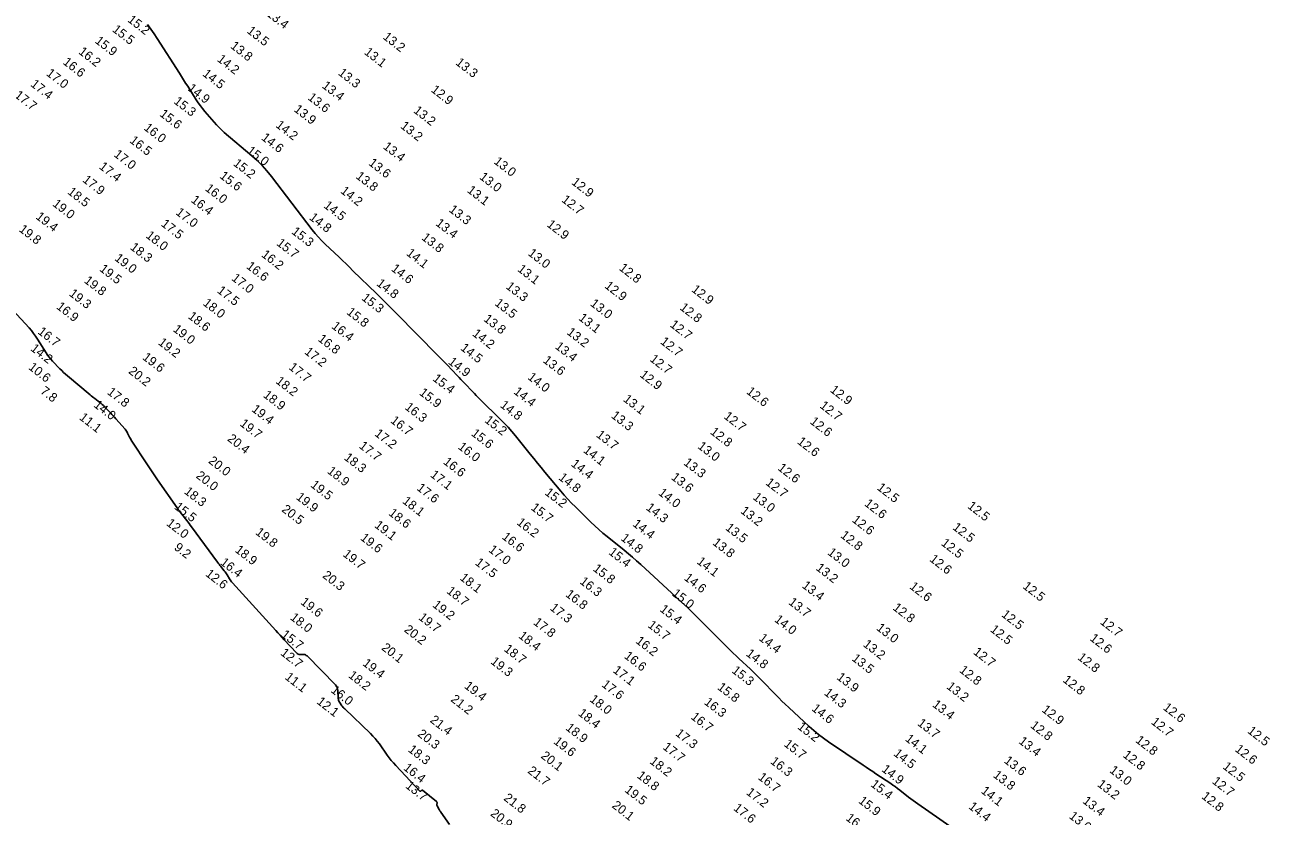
# Model space of a CAD drawing. Extents: x 988130 to 1132882, y 654656 to 841453.
# Drawn here: x 1029017 to 1029706, y 821097 to 821535 of the extents above; entities that cross this region are included whole.
import ezdxf

# ---------------------------------------------------------------- set-up
doc = ezdxf.new("R2010")
doc.units = 0
doc.layers.add('V-TOPO-MAJR', color=7, linetype='Continuous')
doc.layers.add('V-TOPO-SOUN', color=7, linetype='Continuous')

msp = doc.modelspace()

# ---------------------------------------------------------------- linework, layer by layer
at = {"layer": 'V-TOPO-MAJR'}
for points in [[(1029536.98, 821085.43), (1029510.8, 821103.7), (1029509.53, 821104.6), (1029508.27, 821105.52), (1029507.02, 821106.45), (1029505.79, 821107.41), (1029500.89, 821111.27), (1029499.66, 821112.22), (1029498.41, 821113.15), (1029497.13, 821114.05), (1029495.85, 821114.92), (1029487.72, 821120.33), (1029485.93, 821121.52), (1029484.14, 821122.71), (1029482.36, 821123.9), (1029480.57, 821125.09), (1029461.41, 821137.93), (1029458.61, 821139.9), (1029455.89, 821141.97), (1029453.26, 821144.14), (1029450.71, 821146.43), (1029439.41, 821156.99), (1029437.55, 821158.74), (1029435.72, 821160.51), (1029433.91, 821162.31), (1029432.13, 821164.12), (1029424.5, 821171.95), (1029422.97, 821173.51), (1029421.42, 821175.04), (1029419.86, 821176.56), (1029418.27, 821178.06), (1029411.9, 821184.02), (1029410.32, 821185.52), (1029408.74, 821187.03), (1029407.18, 821188.55), (1029405.63, 821190.09), (1029389.92, 821205.81), (1029386.77, 821208.93), (1029383.58, 821212.01), (1029380.37, 821215.06), (1029377.12, 821218.07), (1029357.53, 821236.05), (1029355.29, 821238.07), (1029353.02, 821240.06), (1029350.72, 821242.01), (1029348.39, 821243.93), (1029338.98, 821251.54), (1029336.67, 821253.46), (1029334.41, 821255.42), (1029332.19, 821257.44), (1029330.01, 821259.51), (1029321.4, 821267.89), (1029319.28, 821270.02), (1029317.22, 821272.19), (1029315.21, 821274.42), (1029313.26, 821276.7), (1029304.58, 821287.15), (1029302.52, 821289.63), (1029300.48, 821292.11), (1029298.44, 821294.61), (1029296.42, 821297.11), (1029288.19, 821307.31), (1029286.21, 821309.69), (1029284.16, 821312.02), (1029282.04, 821314.28), (1029279.86, 821316.48), (1029268.75, 821327.36), (1029267.66, 821328.44), (1029266.57, 821329.53), (1029265.5, 821330.63), (1029264.44, 821331.74), (1029260.22, 821336.2), (1029259.16, 821337.32), (1029258.1, 821338.43), (1029257.04, 821339.54), (1029255.98, 821340.65), (1029250.41, 821346.46), (1029249.12, 821347.79), (1029247.83, 821349.12), (1029246.54, 821350.44), (1029245.24, 821351.76), (1029222.36, 821374.89), (1029219.61, 821377.67), (1029216.84, 821380.43), (1029214.07, 821383.18), (1029211.28, 821385.93), (1029198.34, 821398.61), (1029196.43, 821400.48), (1029194.52, 821402.33), (1029192.59, 821404.18), (1029190.66, 821406.02), (1029182.9, 821413.35), (1029181, 821415.22), (1029179.18, 821417.16), (1029177.44, 821419.17), (1029175.78, 821421.26), (1029153.23, 821450.71), (1029150.73, 821453.8), (1029148.07, 821456.75), (1029145.27, 821459.55), (1029142.31, 821462.21), (1029127.11, 821475.14), (1029125.63, 821476.46), (1029124.2, 821477.82), (1029122.83, 821479.25), (1029121.51, 821480.73), (1029116.35, 821486.75), (1029115.09, 821488.28), (1029113.89, 821489.85), (1029112.74, 821491.46), (1029111.65, 821493.11), (1029106.9, 821500.61), (1029105.75, 821502.41), (1029104.61, 821504.22), (1029103.46, 821506.02), (1029102.31, 821507.83), (1029090.07, 821526.97), (1029088.32, 821529.63), (1029086.48, 821532.24), (1029084.57, 821534.79)], [(1029003.36, 821384.23), (1029019.07, 821366.97), (1029020.36, 821365.48), (1029021.57, 821363.94), (1029022.72, 821362.35), (1029023.79, 821360.7), (1029028.48, 821353.12), (1029029.28, 821351.9), (1029030.14, 821350.74), (1029031.06, 821349.62), (1029032.05, 821348.56), (1029036.12, 821344.39), (1029037.15, 821343.36), (1029038.2, 821342.36), (1029039.28, 821341.38), (1029040.39, 821340.44), (1029052.86, 821330), (1029053.53, 821329.44), (1029054.2, 821328.89), (1029054.88, 821328.35), (1029055.55, 821327.81), (1029058.28, 821325.65), (1029058.95, 821325.09), (1029059.6, 821324.52), (1029060.23, 821323.93), (1029060.84, 821323.31), (1029064.13, 821319.88), (1029064.88, 821319.09), (1029065.61, 821318.3), (1029066.34, 821317.5), (1029067.07, 821316.7), (1029072.25, 821310.87), (1029072.65, 821310.38), (1029073.02, 821309.87), (1029073.35, 821309.33), (1029073.65, 821308.77), (1029074.75, 821306.46), (1029075.04, 821305.89), (1029075.34, 821305.33), (1029075.67, 821304.78), (1029076.01, 821304.24), (1029084.18, 821291.81), (1029085.67, 821289.57), (1029087.17, 821287.34), (1029088.69, 821285.11), (1029090.23, 821282.9), (1029101.05, 821267.43), (1029101.68, 821266.54), (1029102.33, 821265.66), (1029102.98, 821264.78), (1029103.64, 821263.91), (1029106.32, 821260.45), (1029106.99, 821259.58), (1029107.65, 821258.71), (1029108.3, 821257.84), (1029108.95, 821256.96), (1029123.35, 821237.36), (1029123.79, 821236.76), (1029124.24, 821236.17), (1029124.7, 821235.58), (1029125.16, 821235), (1029127.12, 821232.55), (1029127.52, 821232.02), (1029127.91, 821231.48), (1029128.28, 821230.93), (1029128.63, 821230.37), (1029130, 821228.09), (1029130.36, 821227.53), (1029130.74, 821226.99), (1029131.15, 821226.47), (1029131.58, 821225.97), (1029155.67, 821199.46), (1029156.82, 821198.19), (1029157.98, 821196.94), (1029159.14, 821195.68), (1029160.31, 821194.44), (1029167.17, 821187.15), (1029167.26, 821187.06), (1029167.35, 821186.98), (1029167.44, 821186.9), (1029167.53, 821186.82), (1029167.92, 821186.51), (1029168.02, 821186.44), (1029168.13, 821186.39), (1029168.24, 821186.36), (1029168.36, 821186.34), (1029171.17, 821186.24), (1029171.66, 821186.18), (1029172.11, 821186.03), (1029172.52, 821185.79), (1029172.9, 821185.47), (1029188.6, 821169.43), (1029189.17, 821168.75), (1029189.58, 821168), (1029189.84, 821167.19), (1029189.96, 821166.32), (1029190.16, 821162.05), (1029190.23, 821161.48), (1029190.37, 821160.92), (1029190.59, 821160.4), (1029190.89, 821159.9), (1029192.24, 821157.95), (1029192.59, 821157.47), (1029192.96, 821157.01), (1029193.35, 821156.57), (1029193.76, 821156.16), (1029208.03, 821142.48), (1029209.35, 821141.14), (1029210.61, 821139.76), (1029211.8, 821138.31), (1029212.92, 821136.8), (1029217.27, 821130.66), (1029218.39, 821129.15), (1029219.55, 821127.68), (1029220.77, 821126.25), (1029222.04, 821124.86), (1029235.41, 821110.74), (1029235.53, 821110.65), (1029235.64, 821110.62), (1029235.76, 821110.64), (1029235.87, 821110.72), (1029236.35, 821111.15), (1029236.47, 821111.24), (1029236.59, 821111.27), (1029236.71, 821111.24), (1029236.83, 821111.17), (1029244.57, 821104.89), (1029244.71, 821104.74), (1029244.8, 821104.58), (1029244.84, 821104.4), (1029244.84, 821104.2), (1029244.72, 821103.36), (1029244.7, 821103.15), (1029244.72, 821102.95), (1029244.78, 821102.75), (1029244.86, 821102.57), (1029245.97, 821100.58), (1029246.2, 821100.19), (1029246.43, 821099.8), (1029246.68, 821099.42), (1029246.93, 821099.05), (1029251.81, 821092.18)]]:
    msp.add_lwpolyline(points, dxfattribs=at)

# ---------------------------------------------------------------- texts
at = {"layer": 'V-TOPO-SOUN'}
for s, p in [('15.2 ', (1029073.24, 821536.74)), ('13.4 ', (1029150.09, 821540.01)), ('15.5 ', (1029064.78, 821531.32)), ('13.5 ', (1029139.27, 821530.56)), ('15.9 ', (1029055.2, 821525.03)), ('13.2 ', (1029214.52, 821527.24)), ('16.2 ', (1029046.1, 821519.03)), ('13.8 ', (1029130.15, 821522.18)), ('13.1 ', (1029204.19, 821518.78)), ('16.6 ', (1029037.45, 821513.29)), ('14.2 ', (1029122.8, 821514.89)), ('13.3 ', (1029254.73, 821513.02)), ('17.0 ', (1029028.21, 821507.04)), ('14.5 ', (1029114.73, 821506.81)), ('13.3 ', (1029189.77, 821507.32)), ('17.7 ', (1029010.74, 821494.91)), ('17.4 ', (1029019.57, 821501.06)), ('14.9 ', (1029106.51, 821498.73)), ('13.4 ', (1029180.83, 821500.2)), ('12.9 ', (1029241.15, 821497.98)), ('15.3 ', (1029098.8, 821491.58)), ('13.6 ', (1029172.93, 821493.67)), ('15.6 ', (1029090.96, 821484.58)), ('13.9 ', (1029165.27, 821487.13)), ('13.2 ', (1029231.45, 821486.46)), ('16.0 ', (1029082.25, 821476.93)), ('14.2 ', (1029155.18, 821478.42)), ('13.2 ', (1029224.23, 821477.91)), ('16.5 ', (1029074.37, 821469.92)), ('14.6 ', (1029147.25, 821471.47)), ('17.0 ', (1029065.61, 821462.22)), ('15.0 ', (1029139.19, 821464.22)), ('13.4 ', (1029214.62, 821466.54)), ('17.4 ', (1029057.46, 821455.46)), ('15.2 ', (1029131.69, 821457.22)), ('13.6 ', (1029206.59, 821457.45)), ('13.0 ', (1029275.88, 821458.3)), ('17.9 ', (1029048.33, 821448.15)), ('15.6 ', (1029124.17, 821450.3)), ('13.8 ', (1029199.53, 821450.11)), ('13.0 ', (1029267.93, 821449.76)), ('12.9 ', (1029318.84, 821446.86)), ('18.5 ', (1029040.03, 821441.5)), ('16.0 ', (1029116.13, 821443.35)), ('14.2 ', (1029191.04, 821442.02)), ('13.1 ', (1029261.13, 821442.37)), ('19.0 ', (1029031.72, 821434.86)), ('16.4 ', (1029108.34, 821436.96)), ('14.5 ', (1029181.74, 821433.91)), ('12.7 ', (1029313.38, 821437.13)), ('19.4 ', (1029022.42, 821427.75)), ('17.0 ', (1029099.87, 821430.12)), ('14.8 ', (1029173.75, 821427.33)), ('13.3 ', (1029251.04, 821431.65)), ('19.8 ', (1029013.13, 821420.75)), ('17.5 ', (1029091.77, 821423.75)), ('15.3 ', (1029163.96, 821419.5)), ('13.4 ', (1029243.68, 821424.09)), ('12.9 ', (1029305.2, 821423.47)), ('18.0 ', (1029083.32, 821417.31)), ('15.7 ', (1029155.66, 821413.09)), ('13.8 ', (1029235.91, 821416.2)), ('18.3 ', (1029074.65, 821410.84)), ('16.2 ', (1029147.28, 821406.77)), ('14.1 ', (1029227.47, 821407.57)), ('13.0 ', (1029294.81, 821407.52)), ('19.5 ', (1029057.69, 821398.86)), ('19.0 ', (1029066.05, 821404.76)), ('16.6 ', (1029138.96, 821400.32)), ('14.6 ', (1029219.07, 821398.98)), ('13.1 ', (1029288.98, 821398.73)), ('12.8 ', (1029345.21, 821399.34)), ('19.8 ', (1029049.17, 821392.4)), ('17.0 ', (1029130.77, 821393.73)), ('19.3 ', (1029040.86, 821385.19)), ('17.5 ', (1029122.81, 821386.86)), ('14.8 ', (1029210.97, 821390.83)), ('13.3 ', (1029282.55, 821389.14)), ('12.9 ', (1029337.21, 821389.49)), ('12.9 ', (1029385.27, 821387.49)), ('16.9 ', (1029033.86, 821377.96)), ('18.0 ', (1029114.95, 821379.92)), ('15.3 ', (1029202.73, 821382.83)), ('13.5 ', (1029276.39, 821379.88)), ('13.0 ', (1029329.24, 821379.66)), ('18.6 ', (1029106.69, 821372.63)), ('15.8 ', (1029194.44, 821374.95)), ('13.8 ', (1029270.26, 821371.15)), ('13.1 ', (1029322.79, 821371.72)), ('12.8 ', (1029378.78, 821377.49)), ('16.7 ', (1029023.55, 821364.13)), ('19.0 ', (1029098.35, 821365.47)), ('16.4 ', (1029186.11, 821367.16)), ('13.2 ', (1029316.3, 821363.82)), ('12.7 ', (1029373.34, 821368.02)), ('19.2 ', (1029090.17, 821358.14)), ('16.8 ', (1029178.58, 821360.1)), ('14.2 ', (1029264.03, 821363.03)), ('12.7 ', (1029368.02, 821358.63)), ('14.2 ', (1029019.54, 821354.85)), ('17.2 ', (1029171.13, 821353.02)), ('14.5 ', (1029257.46, 821355.15)), ('13.4 ', (1029309.77, 821355.95)), ('10.6 ', (1029018.37, 821344.48)), ('19.6 ', (1029081.46, 821349.95)), ('17.7 ', (1029162.45, 821344.45)), ('14.9 ', (1029250.63, 821347.47)), ('13.6 ', (1029303.1, 821348.26)), ('12.7 ', (1029362.21, 821348.96)), ('20.2 ', (1029073.73, 821342.26)), ('18.2 ', (1029155.2, 821336.78)), ('15.4 ', (1029242.05, 821338.19)), ('14.0 ', (1029294.61, 821338.97)), ('12.9 ', (1029356.67, 821340.3)), ('7.8', (1029024.98, 821331.21)), ('17.8 ', (1029061.95, 821330.71)), ('15.9 ', (1029234.6, 821330.36)), ('14.4 ', (1029286.86, 821330.97)), ('12.6 ', (1029415.64, 821331.02)), ('12.9 ', (1029461.96, 821331.95)), ('14.0 ', (1029054.47, 821323.63)), ('18.9 ', (1029148.28, 821329.05)), ('14.8 ', (1029279.37, 821323.51)), ('13.1 ', (1029347.49, 821326.78)), ('12.7 ', (1029456.25, 821323.18)), ('11.1 ', (1029046.52, 821316.67)), ('19.4 ', (1029141.87, 821321.21)), ('16.3 ', (1029226.65, 821322.35)), ('13.3 ', (1029340.82, 821317.67)), ('12.7 ', (1029403.15, 821317.29)), ('19.7 ', (1029135.37, 821313.24)), ('16.7 ', (1029218.7, 821314.96)), ('15.2 ', (1029270.83, 821315.13)), ('12.8 ', (1029395.61, 821308.73)), ('12.6 ', (1029450.81, 821314.42)), ('20.4 ', (1029128.5, 821304.89)), ('17.2 ', (1029209.92, 821307.71)), ('15.6 ', (1029263.36, 821307.84)), ('13.7 ', (1029332.53, 821307.07)), ('12.6 ', (1029443.79, 821303.32)), ('17.7 ', (1029201.32, 821300.91)), ('16.0 ', (1029256.07, 821300.47)), ('14.1 ', (1029325.41, 821298.53)), ('13.0 ', (1029388.69, 821300.75)), ('20.0 ', (1029117.96, 821292.63)), ('18.3 ', (1029193.03, 821294.45)), ('16.6 ', (1029247.91, 821292.14)), ('14.4 ', (1029318.63, 821290.95)), ('13.3 ', (1029380.89, 821291.64)), ('12.6 ', (1029433.01, 821288.72)), ('20.0 ', (1029111.08, 821284.43)), ('18.9 ', (1029183.73, 821286.99)), ('17.1 ', (1029240.75, 821284.98)), ('14.8 ', (1029311.71, 821283.43)), ('13.6 ', (1029374.04, 821283.55)), ('18.3 ', (1029104.55, 821275.73)), ('19.5 ', (1029174.49, 821279.37)), ('17.6 ', (1029233.24, 821277.64)), ('15.2 ', (1029304.11, 821275.1)), ('14.0 ', (1029366.92, 821275)), ('12.7 ', (1029426.28, 821280.59)), ('12.5 ', (1029487.9, 821277.86)), ('19.9 ', (1029166.45, 821272.58)), ('18.1 ', (1029225.31, 821270.41)), ('13.0 ', (1029419.24, 821272.56)), ('12.6 ', (1029480.96, 821268.99)), ('12.5 ', (1029537.99, 821267.66)), ('15.5 ', (1029099.09, 821267.2)), ('20.5 ', (1029158.5, 821265.79)), ('18.6 ', (1029217.68, 821263.75)), ('15.7 ', (1029296.42, 821266.77)), ('14.3 ', (1029360.11, 821266.75)), ('13.2 ', (1029412.39, 821264.94)), ('12.0 ', (1029094.73, 821258.09)), ('19.1 ', (1029209.87, 821257.02)), ('16.2 ', (1029288.55, 821258.6)), ('14.4 ', (1029352.7, 821257.77)), ('13.5 ', (1029404.04, 821255.64)), ('12.6 ', (1029474.1, 821260.05)), ('12.5 ', (1029529.74, 821255.9)), ('19.8 ', (1029144, 821253.14)), ('19.6 ', (1029202.03, 821250.1)), ('16.6 ', (1029280.4, 821250.67)), ('14.8 ', (1029346.14, 821249.9)), ('13.8 ', (1029396.92, 821247.43)), ('12.8 ', (1029467.69, 821251.44)), ('12.5 ', (1029523.38, 821247.16)), ('9.2', (1029098.97, 821244.72)), ('18.9 ', (1029132.67, 821243.36)), ('19.7 ', (1029192.37, 821241.04)), ('17.0 ', (1029272.98, 821243.5)), ('15.4 ', (1029339.4, 821242.13)), ('13.0 ', (1029460.57, 821241.97)), ('16.4 ', (1029124.52, 821236.46)), ('17.5 ', (1029265.53, 821236.33)), ('15.8 ', (1029330.74, 821233.01)), ('14.1 ', (1029388.21, 821236.97)), ('13.2 ', (1029454.1, 821233.42)), ('12.6 ', (1029517.01, 821238.28)), ('12.6 ', (1029116.32, 821230.15)), ('20.3 ', (1029181.06, 821229.24)), ('18.1 ', (1029257.06, 821227.99)), ('14.6 ', (1029381.15, 821227.93)), ('18.7 ', (1029249.77, 821220.61)), ('16.3 ', (1029323.41, 821225.93)), ('15.0 ', (1029374.46, 821219.26)), ('13.4 ', (1029446.42, 821223.66)), ('12.6 ', (1029505.92, 821223.14)), ('12.5 ', (1029568.59, 821223.27)), ('19.6 ', (1029168.94, 821214.54)), ('19.2 ', (1029241.99, 821212.99)), ('16.8 ', (1029315.55, 821218.81)), ('13.7 ', (1029438.95, 821214.45)), ('18.0 ', (1029163.19, 821206.02)), ('19.7 ', (1029234.23, 821206.02)), ('17.3 ', (1029306.94, 821211.33)), ('15.4 ', (1029367.74, 821210.55)), ('12.8 ', (1029496.65, 821211.43)), ('12.5 ', (1029556.77, 821207.68)), ('20.2 ', (1029226.24, 821199.32)), ('17.8 ', (1029297.78, 821203.32)), ('15.7 ', (1029361.08, 821201.76)), ('14.0 ', (1029431.12, 821204.89)), ('13.0 ', (1029487.55, 821200.24)), ('12.5 ', (1029550.54, 821199.38)), ('12.7 ', (1029611.35, 821203.6)), ('15.7 ', (1029158.24, 821196.51)), ('18.4 ', (1029289.54, 821195.88)), ('16.2 ', (1029354.39, 821193.02)), ('14.4 ', (1029422.55, 821194.56)), ('12.6 ', (1029605.68, 821194.49)), ('12.7 ', (1029157.85, 821186.4)), ('20.1 ', (1029213.77, 821189.27)), ('18.7 ', (1029281.53, 821188.55)), ('14.8 ', (1029415.42, 821186)), ('13.2 ', (1029480.23, 821191.16)), ('12.7 ', (1029541.19, 821186.91)), ('19.4 ', (1029203.29, 821180.64)), ('19.3 ', (1029274.11, 821181.63)), ('16.6 ', (1029348.01, 821184.67)), ('13.5 ', (1029473.96, 821183.35)), ('12.8 ', (1029598.92, 821183.91)), ('11.1 ', (1029160.29, 821173.01)), ('18.2 ', (1029195.41, 821173.97)), ('17.1 ', (1029341.8, 821176.78)), ('15.3 ', (1029407.54, 821176.65)), ('13.9 ', (1029465.62, 821172.95)), ('12.8 ', (1029533.47, 821176.88)), ('12.8 ', (1029590.74, 821171.47)), ('16.0 ', (1029185.72, 821165.77)), ('19.4 ', (1029259.58, 821168.08)), ('17.6 ', (1029335.57, 821168.92)), ('15.8 ', (1029399.59, 821167.41)), ('14.3 ', (1029458.65, 821164.34)), ('13.2 ', (1029526.4, 821167.81)), ('12.1 ', (1029177.92, 821159.47)), ('21.2 ', (1029252.03, 821160.74)), ('18.0 ', (1029328.93, 821160.72)), ('16.3 ', (1029392.27, 821159.15)), ('13.4 ', (1029518.55, 821157.83)), ('18.4 ', (1029322.53, 821153.01)), ('16.7 ', (1029384.9, 821151.04)), ('14.6 ', (1029451.76, 821155.65)), ('12.9 ', (1029579.11, 821154.98)), ('12.6 ', (1029646.17, 821156.2)), ('21.4 ', (1029240.59, 821149.25)), ('18.9 ', (1029315.62, 821144.96)), ('15.2 ', (1029443.91, 821145.57)), ('13.7 ', (1029510.3, 821147.48)), ('12.8 ', (1029572.77, 821146.26)), ('12.7 ', (1029639.57, 821148.28)), ('20.3 ', (1029233.68, 821141.55)), ('19.6 ', (1029308.96, 821137.41)), ('17.3 ', (1029376.38, 821141.85)), ('14.1 ', (1029503.49, 821138.91)), ('13.4 ', (1029566.32, 821137.52)), ('12.8 ', (1029630.96, 821138.09)), ('12.5 ', (1029692.9, 821143.28)), ('18.3 ', (1029228.45, 821132.92)), ('20.1 ', (1029301.95, 821129.43)), ('17.7 ', (1029369.38, 821134.33)), ('15.7 ', (1029436.43, 821135.97)), ('14.5 ', (1029497.09, 821130.76)), ('12.8 ', (1029623.97, 821129.92)), ('12.6 ', (1029685.97, 821133.13)), ('16.4 ', (1029225.87, 821122.85)), ('18.2 ', (1029362.14, 821126.41)), ('16.3 ', (1029428.91, 821126.39)), ('13.6 ', (1029558.2, 821126.79)), ('12.5 ', (1029679.2, 821123.55)), ('21.7 ', (1029294.61, 821121.14)), ('18.8 ', (1029355.11, 821118.5)), ('16.7 ', (1029422.1, 821117.61)), ('14.9 ', (1029490.47, 821122.04)), ('13.8 ', (1029552.16, 821118.82)), ('13.0 ', (1029616.57, 821121.45)), ('13.7 ', (1029226.98, 821112.89)), ('19.5 ', (1029348.31, 821110.61)), ('17.2 ', (1029415.58, 821109.25)), ('15.4 ', (1029484.38, 821113.73)), ('14.1 ', (1029545.45, 821110.07)), ('13.2 ', (1029609.82, 821113.75)), ('12.7 ', (1029673.34, 821115.38)), ('21.8 ', (1029281.35, 821106.09)), ('20.1 ', (1029341.27, 821101.98)), ('15.9 ', (1029477.65, 821104.57)), ('13.4 ', (1029601.7, 821104.49)), ('12.8 ', (1029667.48, 821107.06)), ('20.9 ', (1029273.99, 821097.53)), ('17.6 ', (1029408.51, 821100.55)), ('14.4 ', (1029538.58, 821101.4)), ('13.6 ', (1029594.17, 821096.09)), ('16.4 ', (1029470.63, 821095.03))]:
    msp.add_text(s, height=5, rotation=322, dxfattribs=at).set_placement(p)

doc.saveas('drawing.dxf')
